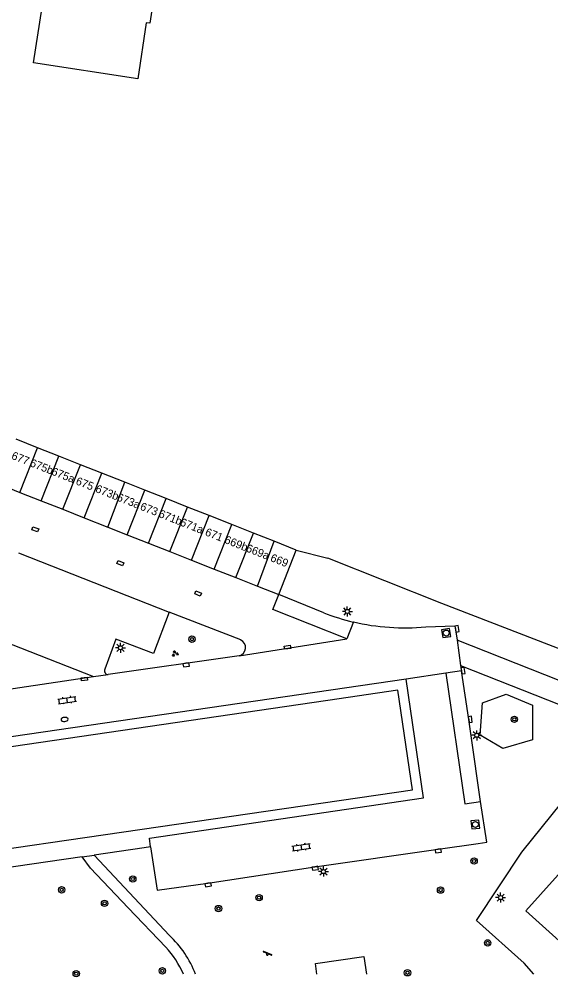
# Model space of a CAD drawing. Extents: x 133000 to 136000, y 400500 to 403500.
# Drawn here: x 133961.5 to 134027.8, y 400499.7 to 400619.3 of the extents above; entities that cross this region are included whole.
import ezdxf

# ---------------------------------------------------------------- set-up
doc = ezdxf.new("R2010")
doc.units = 0
for name, color, linetype in [('gg-afsc-hekwerk', 7, 'Continuous'), ('gg-afsc-muur', 7, 'Continuous'), ('gg-anno-huisnummerreeks BGT', 7, 'Continuous'), ('gg-bbg-bijgebouw', 7, 'Continuous'), ('gg-bbg-hoofdgebouw', 7, 'Continuous'), ('gg-bbg-tussenscheiding', 7, 'Continuous'), ('gg-knt-verharding', 7, 'Continuous'), ('gg-knt-verharding nz', 7, 'Continuous'), ('gt-grn-groengrens', 7, 'Continuous'), ('gt-grn-weggrens', 7, 'Continuous'), ('gt-symb-boom', 7, 'Continuous'), ('gt-symb-brandkraan', 7, 'Continuous'), ('gt-symb-groenvak', 7, 'Continuous'), ('gt-symb-klinker verharding', 7, 'Continuous'), ('gt-symb-kolk', 7, 'Continuous'), ('gt-symb-kolk center center', 7, 'Continuous'), ('gt-symb-lichtmast', 7, 'Continuous'), ('gt-symb-rioolschacht', 7, 'Continuous'), ('gt-symb-speelvoorziening', 7, 'Continuous')]:
    doc.layers.add(name, color=color, linetype=linetype)

# ---------------------------------------------------------------- blocks, each defined once
blk = doc.blocks.new('gt0-BOOM')
at = {"layer": 'gt-symb-boom'}
for radius in [0.4, 0.2]:
    blk.add_circle((0, 0), radius, dxfattribs=at)
blk = doc.blocks.new('gt0-LMAST')
at = {"layer": 'gt-symb-lichtmast'}
for p, q in [((-0.18, 0.17), (-0.45, 0.44)), ((-0.01, 0.25), (-0.01, 0.62)), ((0.17, 0.17), (0.44, 0.44)), ((-0.26, 0), (-0.63, 0)), ((-0.18, -0.18), (-0.45, -0.45)), ((-0.01, -0.25), (-0.01, -0.63)), ((0.44, -0.45), (0.17, -0.18)), ((0.24, 0), (0.62, 0))]:
    blk.add_line(p, q, dxfattribs=at)
blk.add_circle((-0.01, 0), 0.25, dxfattribs=at)
blk = doc.blocks.new('gt0-KOLK')
at = {"layer": 'gt-symb-kolk'}
blk.add_lwpolyline([(0, 0), (0.38, 0), (0.38, 0.4), (-0.37, 0.4), (-0.37, 0), (0, 0)], dxfattribs=at)
blk = doc.blocks.new('gt0-RS')
at = {"layer": 'gt-symb-rioolschacht'}
blk.add_lwpolyline([(-0.5, -0.5), (0.5, -0.5), (0.5, 0.5), (-0.5, 0.5)], close=True, dxfattribs=at)
blk.add_circle((0, 0), 0.375, dxfattribs=at)
blk = doc.blocks.new('gt0-SV')
at = {"layer": 'gt-symb-speelvoorziening'}
for p, q in [((-0.48, 0.26), (-0.08, 0.1)), ((0.54, -0.08), (-0.45, 0.32)), ((0.13, 0.01), (0.51, -0.14))]:
    blk.add_line(p, q, dxfattribs=at)
for centre, radius, start, end in [((-0.47, 0.29), 0.0369, 63.6251, 252.6602), ((0, -0.01), 0.128, 127.6866, 8.5986), ((0.53, -0.11), 0.0363, 243.5085, 72.5436)]:
    blk.add_arc(centre, radius, start, end, dxfattribs=at)
blk = doc.blocks.new('gt0-KL1')
at = {"layer": 'gt-symb-klinker verharding'}
for p, q in [((-1.15, 0.3), (1.15, 0.3)), ((-1, -0.3), (-1, 0.3)), ((-0.5, 0.3), (-0.5, 0.45)), ((0, -0.3), (0, 0.3)), ((0.5, 0.3), (0.5, 0.45)), ((1, -0.3), (1, 0.3)), ((-1.15, -0.3), (1.15, -0.3)), ((-0.5, -0.45), (-0.5, -0.3)), ((0.5, -0.45), (0.5, -0.3))]:
    blk.add_line(p, q, dxfattribs=at)
blk = doc.blocks.new('gt0-GRVAK')
at = {"layer": 'gt-symb-groenvak'}
for p, q in [((-0.11, 0.19), (-0.23, 0.24)), ((-0.18, 0.15), (0.09, 0.15)), ((-0.09, 0.21), (-0.16, 0.32)), ((-0.05, 0.21), (-0.05, 0.39)), ((0, 0.21), (0.06, 0.32)), ((0.01, 0.19), (0.13, 0.24)), ((0.26, -0.05), (0.2, 0.06)), ((0.3, -0.05), (0.3, 0.13)), ((0.35, -0.05), (0.41, 0.06)), ((-0.25, -0.23), (-0.36, -0.18)), ((-0.32, -0.26), (-0.05, -0.26)), ((-0.23, -0.21), (-0.29, -0.1)), ((-0.18, -0.2), (-0.18, -0.02)), ((-0.14, -0.21), (-0.07, -0.1)), ((-0.12, -0.23), (0, -0.18)), ((0.24, -0.07), (0.12, -0.02)), ((0.17, -0.11), (0.44, -0.11)), ((0.37, -0.07), (0.49, -0.02))]:
    blk.add_line(p, q, dxfattribs=at)
blk = doc.blocks.new('gt0-KOLKCC')
at = {"layer": 'gt-symb-kolk center center'}
blk.add_lwpolyline([(-0.38, 0.2), (0.38, 0.2), (0.38, -0.2), (-0.38, -0.2)], close=True, dxfattribs=at)
blk = doc.blocks.new('gt0-BR')
at = {"layer": 'gt-symb-brandkraan'}
for centre, radius, start, end in [((-0.24, 0), 0.206, 107.5669, 252.4331), ((0.6, -2.66), 3, 106.892, 107.5669), ((0, -0.69), 0.938, 73.108, 106.892), ((-0.6, -2.66), 3, 72.4331, 73.108), ((0.24, 0), 0.206, 287.567, 72.4331), ((0.6, 2.66), 3, 252.4331, 253.108), ((0, 0.69), 0.938, 253.108, 286.8921), ((-0.6, 2.66), 3, 286.8921, 287.567)]:
    blk.add_arc(centre, radius, start, end, dxfattribs=at)

msp = doc.modelspace()

# ---------------------------------------------------------------- linework, layer by layer
at = {"layer": 'gg-afsc-hekwerk'}
msp.add_line((133996.06, 400552.99), (134000, 400551.96), dxfattribs=at)
msp.add_line((133996.06, 400552.99), (134000, 400551.96), dxfattribs=at)
msp.add_lwpolyline([(134111.92, 400507.68), (134074.05, 400522.97), (134041.49, 400535.78), (134014.21, 400546.33), (134000, 400551.96)], dxfattribs=at)
msp.add_lwpolyline([(134111.92, 400507.68), (134074.05, 400522.97), (134041.49, 400535.78), (134014.21, 400546.33), (134000, 400551.96)], dxfattribs=at)
at = {"layer": 'gg-afsc-muur'}
for p, q in [((134042.83, 400528.15), (134024.71, 400507.9)), ((134024.71, 400507.9), (134028.89, 400504.15))]:
    msp.add_line(p, q, dxfattribs=at)
at = {"layer": 'gg-bbg-bijgebouw'}
for p, q in [((133963.77, 400565.77), (133961.09, 400566.83)), ((133966.44, 400564.71), (133963.77, 400565.77)), ((133969.12, 400563.65), (133966.44, 400564.71)), ((133971.79, 400562.6), (133969.12, 400563.65)), ((133974.67, 400561.46), (133971.79, 400562.6)), ((133977.15, 400560.48), (133974.67, 400561.46)), ((133958.88, 400561.25), (133961.55, 400560.2)), ((133961.55, 400560.2), (133964.23, 400559.14)), ((133979.82, 400559.42), (133977.15, 400560.48)), ((133964.23, 400559.14), (133966.91, 400558.08)), ((133982.5, 400558.36), (133979.82, 400559.42)), ((133966.91, 400558.08), (133969.58, 400557.02)), ((133985.18, 400557.3), (133982.5, 400558.36)), ((133969.58, 400557.02), (133972.52, 400555.86)), ((133988.01, 400556.18), (133985.18, 400557.3)), ((133972.52, 400555.86), (133974.94, 400554.91)), ((133990.71, 400555.11), (133988.01, 400556.18)), ((133974.94, 400554.91), (133977.62, 400553.85)), ((133993.3, 400554.08), (133990.71, 400555.11)), ((133977.62, 400553.85), (133980.29, 400552.79)), ((133996.06, 400552.99), (133993.3, 400554.08)), ((133993.87, 400547.43), (133996.06, 400552.99)), ((133980.29, 400552.79), (133982.97, 400551.74)), ((133982.97, 400551.74), (133985.82, 400550.61)), ((133985.82, 400550.61), (133988.53, 400549.54)), ((133988.53, 400549.54), (133991.2, 400548.49)), ((133991.2, 400548.49), (133993.87, 400547.43))]:
    msp.add_line(p, q, dxfattribs=at)
at = {"layer": 'gg-bbg-hoofdgebouw'}
for points in [[(133991.12, 400654.54), (133988.3, 400655.66), (133980.45, 400635.78), (133980.15, 400635.85), (133979.21, 400633.5), (133979.14, 400632.94), (133979.89, 400632.82), (133977.76, 400618.83), (133977.33, 400618.88), (133976.29, 400611.88), (133963.27, 400613.85), (133964.35, 400620.84), (133946.25, 400623.6), (133948.39, 400637.61), (133965.63, 400634.59), (133966.84, 400640.42), (133968.61, 400640.5), (133976.39, 400660.34), (133970.53, 400662.67), (133976.96, 400678.93), (133997.55, 400670.79), (133991.12, 400654.54)], [(133918.27, 400506.82), (133917.85, 400509.54), (134010.57, 400523.01), (134008.75, 400535.47), (134000, 400534.19), (133919.2, 400522.38)]]:
    msp.add_lwpolyline(points, dxfattribs=at)
at = {"layer": 'gg-bbg-tussenscheiding'}
for p, q in [((133961.55, 400560.2), (133963.77, 400565.77)), ((133964.23, 400559.14), (133966.44, 400564.71)), ((133966.91, 400558.08), (133969.12, 400563.65)), ((133969.58, 400557.02), (133971.79, 400562.6)), ((133972.52, 400555.86), (133974.67, 400561.46)), ((133974.94, 400554.91), (133977.15, 400560.48)), ((133977.62, 400553.85), (133979.82, 400559.42)), ((133980.29, 400552.79), (133982.5, 400558.36)), ((133982.97, 400551.74), (133985.18, 400557.3)), ((133985.82, 400550.61), (133988.01, 400556.18)), ((133988.53, 400549.54), (133990.71, 400555.11)), ((133991.2, 400548.49), (133993.3, 400554.08))]:
    msp.add_line(p, q, dxfattribs=at)
at = {"layer": 'gg-knt-verharding'}
for p, q in [((133999.48, 400545.15), (133993.87, 400547.43)), ((133989.12, 400541.75), (133980.19, 400545.23)), ((134016.12, 400541.74), (134016.57, 400538.58)), ((133988.93, 400539.78), (133972.57, 400537.45)), ((134016.57, 400538.58), (134035.02, 400531.25)), ((134016.57, 400538.58), (134016.67, 400537.89)), ((134009.79, 400536.84), (133918.96, 400523.57)), ((134019.04, 400521.59), (134017.87, 400529.78)), ((134019.84, 400516.49), (134019.04, 400521.59)), ((133977.86, 400515.9), (133977.08, 400515.78)), ((134018.75, 400516.33), (134019.84, 400516.49)), ((133969.34, 400514.64), (133970.82, 400514.88)), ((133977.08, 400515.78), (133970.82, 400514.88)), ((133970.82, 400514.88), (133980.23, 400504.84)), ((133969.34, 400514.64), (133957.91, 400512.99)), ((133979.78, 400503.37), (133975.07, 400508.3))]:
    msp.add_line(p, q, dxfattribs=at)
for points in [[(133980.19, 400545.23), (133978.23, 400540.05), (133973.55, 400541.87), (133972.15, 400538.09)], [(134012.22, 400543.39), (134015.86, 400543.54), (134016.12, 400541.74)], [(134097.46, 400509.6), (134094.28, 400510.88), (134085.53, 400514.33), (134082.18, 400515.69), (134071.05, 400520), (134016.12, 400541.74)], [(134017.87, 400529.78), (134017.58, 400531.8), (134016.67, 400537.89)], [(133977.86, 400515.9), (133977.73, 400517), (134011.95, 400522.01), (134009.79, 400536.84)], [(133977.86, 400515.9), (133978.69, 400510.47), (133985.03, 400511.36), (133998.39, 400513.42), (134013.75, 400515.6), (134018.75, 400516.33)], [(133975.07, 400508.3), (133970.36, 400513.24), (133969.34, 400514.64)], [(133998.64, 400500), (133998.46, 400501.32), (134004.5, 400502.22), (134004.83, 400500)]]:
    msp.add_lwpolyline(points, dxfattribs=at)
for centre, radius, start, end in [((134009.54, 400571.08), 27.82, 248.8009, 256.7959), ((134009.54, 400571.06), 27.79, 256.781, 275.5311), ((133988.69, 400540.8), 1.04, 283.2479, 65.9484), ((133972.58, 400537.91), 0.469, 158.0741, 268.7706), ((133971.17, 400495.22), 13.21, 21.2001, 46.6817), ((133969.26, 400494.03), 14.07, 25.1238, 41.5939)]:
    msp.add_arc(centre, radius, start, end, dxfattribs=at)
at = {"layer": 'gg-knt-verharding nz'}
for p, q in [((133961.39, 400552.64), (133980.19, 400545.23)), ((134003.18, 400544), (134002.37, 400541.89)), ((133970.74, 400537.19), (133972.57, 400537.45)), ((134016.67, 400537.89), (134014.71, 400537.62))]:
    msp.add_line(p, q, dxfattribs=at)
for points in [[(133909.31, 400561.4), (133921.14, 400556.72), (133958.32, 400542.06), (133970.74, 400537.19)], [(134002.37, 400541.89), (133993.12, 400545.56), (133993.87, 400547.43)], [(134014.71, 400537.62), (134017.08, 400521.29), (134019.04, 400521.59)]]:
    msp.add_lwpolyline(points, dxfattribs=at)
at = {"layer": 'gt-grn-groengrens'}
for points in [[(134019.31, 400533.9), (134022.27, 400534.99), (134025.56, 400533.61), (134025.56, 400529.26), (134021.86, 400528.18), (134019.03, 400529.84), (134019.31, 400533.9)], [(134025.71, 400500), (134024.49, 400501.36), (134018.56, 400506.71), (134024.22, 400515.25), (134030.43, 400522.95), (134035.02, 400531.25)]]:
    msp.add_lwpolyline(points, dxfattribs=at)
at = {"layer": 'gt-grn-weggrens'}
for p, q in [((133988.93, 400539.78), (134002.37, 400541.89)), ((134014.71, 400537.62), (134009.79, 400536.84)), ((133955.83, 400534.98), (133970.74, 400537.19))]:
    msp.add_line(p, q, dxfattribs=at)

# ---------------------------------------------------------------- block references
at = {"layer": 'gt-symb-boom'}
for p in [(133983.04, 400541.85), (134023.28, 400531.84), (134018.25, 400514.14), (133975.65, 400511.89), (133966.77, 400510.53), (133991.42, 400509.55), (134014.07, 400510.5), (133972.13, 400508.84), (133986.35, 400508.19), (134019.95, 400503.9), (133968.59, 400500.06), (133979.34, 400500.41), (134009.94, 400500.17)]:
    msp.add_blockref('gt0-BOOM', p, dxfattribs=at)
at = {"layer": 'gt-symb-brandkraan', "rotation": -175.13582774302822}
msp.add_blockref('gt0-BR', (133967.14, 400531.82), dxfattribs=at)
at = {"layer": 'gt-symb-groenvak'}
msp.add_blockref('gt0-GRVAK', (133980.92, 400540.05), dxfattribs=at)
at = {"layer": 'gt-symb-klinker verharding'}
for p, rotation in [((133967.46, 400534.24), 8.275892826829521), ((133996.7, 400515.86), 8.275892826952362)]:
    msp.add_blockref('gt0-KL1', p, dxfattribs=dict(at, rotation=rotation))
at = {"layer": 'gt-symb-kolk'}
for p, rotation in [((134015.92, 400543.12), -81.64280181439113), ((133982.29, 400538.84), -171.8539193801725), ((134016.67, 400537.89), -81.83794238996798), ((134017.58, 400531.8), -81.8630506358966), ((134013.75, 400515.6), -172.19630726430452), ((133998.39, 400513.42), -171.87902735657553), ((133985.03, 400511.36), -171.26733497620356)]:
    msp.add_blockref('gt0-KOLK', p, dxfattribs=dict(at, rotation=rotation))
at = {"layer": 'gt-symb-kolk center center'}
for p, rotation in [((133963.48, 400555.57), -20.893242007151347), ((133974.1, 400551.35), 158.97928972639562), ((133983.81, 400547.56), 156.42099034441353), ((133994.96, 400540.84), 8.455351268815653), ((133969.61, 400536.87), 6.713608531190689)]:
    msp.add_blockref('gt0-KOLKCC', p, dxfattribs=dict(at, rotation=rotation))
at = {"layer": 'gt-symb-lichtmast'}
for p in [(134002.44, 400545.32), (133974.12, 400540.78), (134018.6, 400529.84), (133999.46, 400512.81), (134021.57, 400509.56)]:
    msp.add_blockref('gt0-LMAST', p, dxfattribs=at)
at = {"layer": 'gt-symb-rioolschacht'}
for p, rotation in [((134014.77, 400542.62), 98.83880232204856), ((134018.41, 400518.7), -84.28539213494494)]:
    msp.add_blockref('gt0-RS', p, dxfattribs=dict(at, rotation=rotation))
at = {"layer": 'gt-symb-speelvoorziening'}
msp.add_blockref('gt0-SV', (133992.45, 400502.51), dxfattribs=at)

# ---------------------------------------------------------------- texts
at = {"layer": 'gg-anno-huisnummerreeks BGT'}
for s, rotation, p in [('677', 338.4, (133960.42, 400564.41)), ('675b', 338.5, (133962.73, 400563.49)), ('675a', 338.4, (133965.41, 400562.44)), ('675', 338.5, (133968.45, 400561.23)), ('673b', 338.4, (133970.9, 400560.27)), ('673a', 338.4, (133973.57, 400559.21)), ('673', 338.5, (133976.48, 400558.06)), ('671b', 338.4, (133978.79, 400557.15)), ('671a', 338.4, (133981.47, 400556.09)), ('671', 338.4, (133984.59, 400554.86)), ('669b', 338.4, (133987.01, 400553.9)), ('669a', 338.5, (133989.7, 400552.84)), ('669', 338.4, (133992.74, 400551.64))]:
    msp.add_text(s, height=1, rotation=rotation, dxfattribs=at).set_placement(p)

doc.saveas('drawing.dxf')
